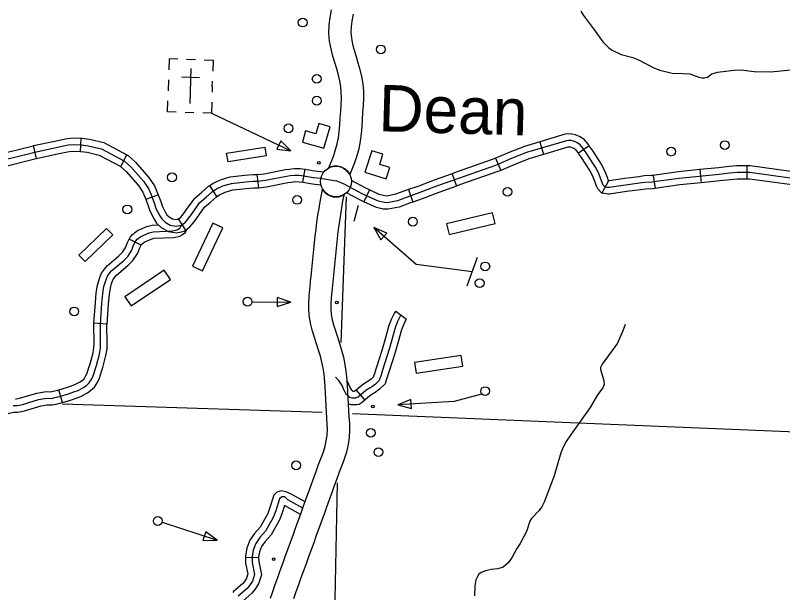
# Model space of a CAD drawing. Extents: x 653372 to 905732, y 627442 to 787275.
# Drawn here: x 856219 to 864892, y 675408 to 681934 of the extents above; entities that cross this region are included whole.
import ezdxf

# ---------------------------------------------------------------- set-up
doc = ezdxf.new("R2010")
doc.units = 0
for name, color, linetype in [('Level 10', 7, 'Continuous'), ('Level 24', 7, 'Continuous'), ('Level 32', 7, 'Continuous'), ('Level 35', 7, 'Continuous'), ('Level 45', 7, 'Continuous'), ('Level 5', 7, 'Continuous'), ('Level 56', 7, 'Continuous'), ('Level 57', 7, 'Continuous'), ('Level 58', 7, 'Continuous')]:
    doc.layers.add(name, color=color, linetype=linetype)

msp = doc.modelspace()

# ---------------------------------------------------------------- linework, layer by layer
at = {"layer": 'Level 10'}
for points in [[(859999.3, 680133), (859993.2, 680146.6), (859978.3, 680166.2), (859950.8, 680194.3), (859921.3, 680211.6), (859894.3, 680223.3), (859858, 680229.8), (859824.3, 680229.9), (859786.7, 680220.9), (859762.4, 680210.6), (859817.1, 680350.9), (859839.3, 680416.8), (859857.4, 680483.2), (859870.6, 680551.1), (859879.7, 680622.5), (859886.3, 680697.2), (859891.3, 680774.2), (859896.4, 680851.8), (859901.4, 680927), (859904.5, 680997.8), (859903.7, 681064.6), (859898, 681128.8), (859886.9, 681192.7), (859870.9, 681258.8), (859851.8, 681328), (859831, 681399.5), (859809.2, 681474.4), (859788.2, 681554.6), (859771.2, 681641.8), (859763.7, 681733.7), (859766, 681827), (859777.5, 681908.7), (859792.9, 681996.9)], [(860036.8, 681946.4), (860023.4, 681869.9), (860014.5, 681806.6), (860012.9, 681740.7), (860018.2, 681675.9), (860031, 681610), (860049.1, 681540.9), (860070, 681469.2), (860091.3, 681395.8), (860112, 681321.1), (860130.7, 681243.3), (860145, 681161.3), (860152.5, 681077.2), (860153.5, 680993.9), (860150, 680913.2), (860144.8, 680835.4), (860139.7, 680757.9), (860134.5, 680678.2), (860127.3, 680595.8), (860116.4, 680511.5), (860100, 680426.7), (860077.5, 680344.3), (860051.2, 680266), (859999.3, 680133)], [(859557, 678931.5), (859562.4, 678983.6), (859570.3, 679059.3), (859578.4, 679134.8), (859586, 679210.2), (859593.4, 679286.7), (859601.4, 679363.7), (859609.6, 679440.1), (859618, 679516.5), (859627.3, 679595.8), (859639.3, 679674.2), (859651.9, 679751.2), (859665.1, 679826.6), (859678.2, 679905.6), (859692.5, 679968.3), (859705.5, 679948.8), (859723.7, 679927.9), (859748.5, 679909.2), (859777.5, 679893.6), (859812.7, 679883.6), (859846.2, 679881.8), (859876.5, 679883.4), (859909.5, 679894.7), (859933.9, 679907.5)], [(859933.9, 679907.5), (859922.5, 679857.5), (859910.4, 679784.8), (859897.3, 679709.7), (859885.1, 679635.3), (859874.1, 679562.5), (859865.3, 679488.4), (859857.1, 679413.1), (859848.9, 679337.6), (859841.1, 679261.9), (859833.7, 679185.6), (859825.9, 679109), (859817.9, 679033.1), (859810, 678958), (859802.4, 678883.7), (859795.3, 678810.4), (859788.6, 678739.7), (859784.7, 678673.7), (859785, 678610.9), (859789.9, 678551.9), (859800.9, 678492.3), (859816.7, 678433.8), (859836.8, 678367.2), (859858.7, 678297.9), (859882.1, 678225.7), (859905.4, 678150.1), (859927.4, 678069.8), (859943, 677988.8), (859956.3, 677908.5), (859960.9, 677852.6), (859968.4, 677753.5), (859971.8, 677679.6), (859977.2, 677608.5), (859980.4, 677537), (859985.3, 677467.4), (859990.1, 677397.1), (859994.2, 677322.5), (859995.5, 677243.5), (859990.6, 677162.1), (859979.2, 677081.3), (859960.8, 676997), (859935.5, 676918.6), (859907.7, 676843.8), (859880.2, 676769.6), (859852.6, 676693.5), (859824.5, 676615.2), (859795.7, 676535.9), (859766.3, 676455.7), (859736.8, 676375.6), (859707.9, 676295.8), (859679.2, 676214.9), (859650, 676133.9), (859620.7, 676053), (859591.4, 675972.3), (859562.1, 675892), (859533.3, 675812.8), (859504.9, 675732.8), (859476.2, 675652.9), (859447.7, 675573.5), (859419.2, 675494.5), (859391.1, 675416.2), (859363.7, 675338.8)], [(859102.2, 675346.5), (859129.1, 675422.1), (859156.7, 675499.8), (859184.9, 675578.6), (859213.4, 675657.8), (859241.9, 675737.1), (859270.5, 675816.6), (859299, 675896.8), (859328.2, 675977.3), (859357.5, 676057.5), (859386.7, 676137.8), (859415.9, 676218.5), (859444.8, 676298.7), (859473.5, 676379.8), (859503, 676461.1), (859532.7, 676541.4), (859561.8, 676621.2), (859590.4, 676699.8), (859618.5, 676778), (859646.5, 676855.2), (859674.3, 676930.4), (859700.3, 677000.3), (859720.2, 677062), (859734, 677125.3), (859742.7, 677186.9), (859746.4, 677248.9), (859745.4, 677313.8), (859741.7, 677381.9), (859737, 677450.1), (859731.9, 677522.6), (859728.7, 677593.6), (859723.3, 677664.5), (859719.9, 677738.2), (859712.7, 677832.9), (859709, 677877.9), (859697.9, 677945), (859684.8, 678013.3), (859666.4, 678080.5), (859644.8, 678150.7), (859621.6, 678222), (859599, 678293.7), (859577.3, 678365.4), (859557.9, 678437.3), (859542.9, 678518.7), (859536.1, 678599.8), (859535.7, 678680.6), (859540.4, 678758.8), (859547.5, 678834.1), (859554.7, 678908.4), (859557, 678931.5)]]:
    msp.add_lwpolyline(points, dxfattribs=at)
at = {"layer": 'Level 24'}
msp.add_circle((859843, 680056.1), 174.2, dxfattribs=at)
at = {"layer": 'Level 32'}
for p, q in [((856955.1, 680395.7), (856961.5, 680544.9)), ((862146.8, 680504.8), (862189.5, 680361.6)), ((856457.3, 680315.3), (856425.8, 680461.3)), ((862706.7, 680460.7), (862582.9, 680377.1)), ((857411, 680224.4), (857480.8, 680356.5)), ((861646.9, 680318.6), (861705.4, 680181.1)), ((864485.5, 680231.6), (864485.7, 680082.2)), ((858972.8, 679985), (858952.2, 680133)), ((859469.1, 680046.4), (859493.8, 680193.7)), ((861155.4, 680144.1), (861206.2, 680003.6)), ((863428.6, 680125.3), (863451.8, 679977.8)), ((863954.5, 680189.6), (863969.5, 680041)), ((862923.3, 680063.4), (862849.8, 679922.5)), ((858496.9, 679885.8), (858415.7, 680011.1)), ((860220.2, 679962.3), (860156.8, 679827)), ((860662.6, 679964.2), (860711.3, 679823)), ((857693.3, 679854.2), (857833.6, 679905.4)), ((858146.1, 679507.3), (858064.9, 679633.1))]:
    msp.add_line(p, q, dxfattribs=at)
for points in [[(862706.7, 680460.7), (862698.6, 680472.6), (862653.8, 680527.2), (862601.8, 680562), (862550.5, 680584.2), (862510.3, 680591.9), (862468.4, 680593.9), (862435, 680590.6), (862146.8, 680504.8)], [(856011.7, 680280.7), (856438.1, 680387.5), (856662.5, 680435.9), (856815.3, 680469.5), (856875.9, 680473.9), (856968.2, 680469.9), (857043.6, 680460.1), (857192.2, 680424.7), (857451.9, 680287.3), (857525.7, 680222.7), (857666, 680060.6), (857726.1, 679970.9), (857750.1, 679916.3), (857791.2, 679803.6), (857808.6, 679751.1), (857851.3, 679666), (857873.8, 679632.4), (857911.9, 679594.9), (857970.1, 679563.4), (858041.6, 679551.9), (858096.7, 679563.5), (858140.6, 679596.9), (858180.3, 679644.3), (858208.3, 679683.8), (858301.9, 679816.3), (858376.4, 679878.1), (858446.6, 679942.2), (858491.2, 679971.1), (858563.9, 680004.9), (858663.8, 680033.2), (858820.4, 680052.3), (858908.5, 680058.3), (858960.5, 680058.7), (859044.9, 680070.5), (859284.4, 680116.5), (859325.2, 680122.9), (859373.5, 680129.1), (859432.1, 680128.4), (859588.2, 680102.1), (859669.5, 680092.6), (859844.5, 680064.1)], [(856425.8, 680461.3), (856646.6, 680508.9), (856804.5, 680543.6), (856874.8, 680548.6), (856961.5, 680544.9)], [(856961.5, 680544.9), (856974.6, 680544.4), (857057.1, 680533.7), (857218.7, 680495.1), (857480.8, 680356.5)], [(864976.4, 680094.5), (864520.4, 680157), (864376, 680156.8), (864293.4, 680150.3), (864173.1, 680136.6), (863721.9, 680091), (863463.1, 680055.1), (863416.5, 680047.8), (863335.1, 680044.7), (863275.3, 680035.6), (863117.4, 680015.2), (862932.8, 679988), (862906.7, 679989.6), (862886.4, 679992.6), (862864.3, 680016), (862857.2, 680031.4), (862842.1, 680073), (862810.8, 680153), (862776.9, 680216.9), (862740.7, 680274.3), (862686.5, 680357.2), (862638.7, 680427.9), (862603.1, 680471.2), (862565.9, 680496.2), (862528.4, 680512.4), (862501.5, 680517.5), (862470.2, 680519), (862449.4, 680517), (861998.2, 680382.6), (861836, 680317.9), (861645.1, 680236.7), (861226.3, 680090.3), (860979.9, 680001.2), (860792.6, 679930), (860648.1, 679880.2), (860536.8, 679838.9), (860425.2, 679816.2), (860387.5, 679817.6), (860324.1, 679833.2), (860304.3, 679840.4), (860140.4, 679917.1), (859937.2, 680026.2), (859884, 680050), (859844.5, 680064.1)], [(862146.8, 680504.8), (861973.6, 680453.2), (861807.5, 680386.9), (861646.9, 680318.6)], [(855910, 680326), (855991, 680352.5), (856421.1, 680460.3), (856425.8, 680461.3)], [(856457.3, 680315.3), (856678.4, 680363), (856826, 680395.4), (856877, 680399.1), (856955.1, 680395.7)], [(856955.1, 680395.7), (856961.8, 680395.4), (857030.1, 680386.6), (857165.6, 680354.2), (857411, 680224.4)], [(862582.9, 680377.1), (862578.8, 680383.2), (862552.4, 680415.3), (862530, 680430.3), (862506.3, 680440.6), (862492.7, 680443.2), (862472.1, 680444.2), (862463.9, 680443.4), (862189.5, 680361.6)], [(862925, 680063.3), (862912, 680099.3), (862878.8, 680184.2), (862841.6, 680254.4), (862803.5, 680314.7), (862748.7, 680398.5), (862706.7, 680460.7)], [(855956.4, 680184), (856032.4, 680208.9), (856455, 680314.8), (856457.3, 680315.3)], [(857480.8, 680356.5), (857494.5, 680349.2), (857578.8, 680275.5), (857725.5, 680106), (857791.9, 680007), (857819.4, 679944.2), (857833.6, 679905.4)], [(861646.9, 680318.6), (861618.1, 680306.3), (861201.3, 680160.7), (861155.4, 680144.1)], [(862189.5, 680361.6), (862022.7, 680312), (861864.4, 680248.8), (861705.4, 680181.1)], [(862914.4, 679914.3), (862899, 679915.2), (862849.8, 679922.5), (862801.7, 679973.5), (862788.1, 680002.9), (862772.2, 680046.7), (862742.9, 680121.8), (862712.3, 680179.4), (862677.8, 680233.9), (862624.3, 680315.8), (862582.9, 680377.1)], [(857409.3, 680225.3), (857472.6, 680169.9), (857606.6, 680015.2), (857660.4, 679934.9), (857680.7, 679888.5), (857693.3, 679854.2)], [(864485.5, 680231.6), (864373.1, 680231.5), (864286.2, 680224.6), (864165.1, 680210.9), (863954.5, 680189.6)], [(865014.4, 680165.7), (864985.2, 680168.6), (864525.4, 680231.6), (864485.5, 680231.6)], [(858415.7, 680011.1), (858454.9, 680036.6), (858537.9, 680075.1), (858649, 680106.6), (858813.4, 680126.7), (858905.7, 680133), (858955, 680133.4), (858952.2, 680133)], [(858952.2, 680133), (859032.7, 680144.2), (859271.5, 680190.1), (859314.7, 680196.9), (859369.3, 680203.8), (859438.8, 680203), (859493.8, 680193.7)], [(859493.8, 680193.7), (859598.8, 680176.1), (859705.8, 680163.5)], [(861155.4, 680144.1), (860953.9, 680071.2), (860767.2, 680000.3), (860662.6, 679964.2)], [(861705.4, 680181.1), (861672.1, 680167), (861251.3, 680019.9), (861206.2, 680003.6)], [(863428.6, 680125.3), (863409.2, 680122.2), (863328.1, 680119.2), (863264.9, 680109.5), (863107.2, 680089.2), (862929.6, 680063), (862923.3, 680063.4)], [(863954.5, 680189.6), (863713.1, 680165.2), (863452.1, 680129), (863428.6, 680125.3)], [(858972.8, 679985), (859057.1, 679996.8), (859297.2, 680043), (859335.7, 680049), (859377.8, 680054.4), (859425.4, 680053.8), (859469.1, 680046.4)], [(859469.1, 680046.4), (859577.7, 680028.2), (859673.2, 680016.9)], [(860220.2, 679962.3), (860173.9, 679983.9), (860016.8, 680068.3)], [(863969.5, 680041), (863730.8, 680016.9), (863474, 679981.3), (863451.8, 679977.8)], [(864485.7, 680082.2), (864379, 680082.1), (864300.5, 680075.9), (864181.1, 680062.3), (863969.5, 680041)], [(864999.4, 680017.1), (864967.5, 680020.3), (864515.3, 680082.3), (864485.7, 680082.2)], [(858064.9, 679633.1), (858088.7, 679651.2), (858121.1, 679690), (858147.3, 679726.9), (858246.6, 679867.5), (858327.4, 679934.5), (858400.8, 680001.5), (858415.7, 680011.1)], [(858496.9, 679885.8), (858527.4, 679905.5), (858590, 679934.7), (858678.6, 679959.8), (858827.5, 679978), (858911.3, 679983.7), (858965.9, 679984.1), (858972.8, 679985)], [(860662.6, 679964.2), (860623, 679950.5), (860516.2, 679910.9), (860419, 679891.1), (860397.9, 679891.9), (860345.8, 679904.8), (860332.9, 679909.4), (860220.2, 679962.3)], [(861206.2, 680003.6), (861005.8, 679931.2), (860818, 679859.8), (860711.3, 679823)], [(863451.8, 679977.8), (863423.7, 679973.3), (863342.2, 679970.3), (863285.7, 679961.6), (863127.6, 679941.2), (862936.1, 679913), (862914.4, 679914.3)], [(857833.6, 679905.4), (857861.8, 679828.1), (857877.8, 679779.7), (857915.9, 679703.6), (857931.6, 679680.3), (857956.7, 679655.6), (857994.5, 679635.1), (858039.7, 679627.8), (858064.9, 679633.1)], [(858146.1, 679507.3), (858192.5, 679542.5), (858239.5, 679598.7), (858269.2, 679640.7), (858357.2, 679765.1), (858425.5, 679821.8), (858492.4, 679882.9), (858496.9, 679885.8)], [(860156.8, 679827), (860106.9, 679850.4), (859961.5, 679928.4)], [(857693.3, 679854.2), (857720.7, 679779), (857739.4, 679722.5), (857786.6, 679628.3), (857816, 679584.4), (857867, 679534.3), (857945.7, 679491.7), (858043.4, 679475.9), (858128.6, 679493.9), (858146.1, 679507.3)], [(860711.3, 679823), (860673.3, 679809.9), (860557.3, 679766.8), (860431.3, 679741.2), (860377, 679743.2), (860302.3, 679761.7), (860275.6, 679771.3), (860156.8, 679827)]]:
    msp.add_lwpolyline(points, dxfattribs=at)
at = {"layer": 'Level 35'}
for points in [[(862609.1, 681982.9), (862640.3, 681930.7), (862755.6, 681782.7), (862828, 681674.9), (862862.3, 681631.7), (862928.2, 681567.1), (862965.6, 681538.8), (863065.4, 681492.9), (863198.1, 681456.6), (863254.5, 681434), (863437.2, 681342.4), (863505.5, 681315.7), (863644.1, 681279.4), (863765.3, 681278.1)], [(863765.3, 681278.1), (863843.7, 681271.3), (863943.6, 681235.3), (863980.2, 681226.9), (864009, 681226.6), (864040.9, 681235.3), (864092.9, 681271.6), (864117.8, 681281.4), (864154.7, 681290.9), (864344.6, 681314.9), (864424.1, 681319), (864570.9, 681300.5), (864758.5, 681296.6), (865092.5, 681328.9)], [(863112.9, 678438.5), (863086.4, 678367), (863023.3, 678227), (862851, 677989.5), (862834.8, 677954.7), (862832.5, 677930.8), (862871.9, 677805.7), (862874.5, 677760.8), (862861.1, 677722.1), (862800.7, 677642.7), (862717.8, 677502.2), (862501.1, 677198.3), (862445.7, 677116.1), (862414.3, 677060.5), (862385.8, 676990), (862310.5, 676728.5)], [(862310.5, 676728.5), (862247.5, 676572), (862198, 676431.8), (862173.8, 676384.6), (862140.7, 676336.7), (862053.8, 676247.3), (862035, 676214.9), (861995, 676097.4), (861925.8, 675961.7), (861887.5, 675905.9), (861835.1, 675808.6), (861791.7, 675747), (861733.7, 675695.8), (861671.5, 675676.6), (861598.8, 675669.6), (861534.7, 675655.4), (861483.5, 675633.9), (861458.1, 675615.7), (861442.5, 675590.2), (861425.6, 675553.7), (861410.9, 675486.3), (861409.8, 675371.7)]]:
    msp.add_lwpolyline(points, dxfattribs=at)
at = {"layer": 'Level 45'}
for p, q in [((857640.3, 679336.9), (857506.6, 679403.5)), ((860521.1, 678590.8), (860639.7, 678500)), ((857255.4, 678441.9), (857106.5, 678453)), ((856752.2, 677557.7), (856710.9, 677701.3)), ((860071.9, 677698.3), (860168.1, 677584)), ((858820.1, 675805.6), (858969.3, 675810.3))]:
    msp.add_line(p, q, dxfattribs=at)
for points in [[(856371.7, 677557.9), (856480.7, 677589.7), (856571.3, 677605.8), (856629.1, 677604.1), (856664.2, 677612.5), (856717.4, 677625.4), (856819.4, 677654.8), (856881, 677677.4), (856927.8, 677694.3), (856981.8, 677722.5), (856994, 677730.5), (857023.5, 677750.1), (857054.9, 677779), (857083.5, 677826.8), (857098.9, 677860.1), (857135.4, 677974.8), (857170.2, 678102.8), (857181.1, 678171.5), (857183.4, 678225.3), (857180.2, 678437.9), (857198, 678677), (857208.2, 678788.7), (857219.8, 678867.5), (857236.4, 678924.9), (857258.9, 678985.4), (857284.6, 679020.4), (857309.3, 679050.3), (857441, 679159.7), (857489.7, 679209.3), (857535.2, 679279.9), (857552.7, 679328.6), (857580.8, 679385.1), (857595.9, 679402.8), (857638, 679435.3), (857730.8, 679475.7), (857777.4, 679488.5), (857996.9, 679497), (858049.2, 679507.8), (858082, 679530.5), (858096.7, 679563.5)], [(857506.6, 679403.5), (857518, 679426.4), (857544, 679457.1), (857599.7, 679500.1), (857705.9, 679546.3), (857766, 679562.8), (857835.3, 679565.5)], [(858100, 679452.1), (858141.7, 679481), (858157.1, 679515.6)], [(857640.3, 679336.9), (857643.6, 679343.7), (857647.8, 679348.6), (857676.2, 679370.5), (857755.7, 679405.1), (857788.9, 679414.2), (858006, 679422.6), (858079.2, 679437.7), (858100, 679452.1)], [(857181.8, 678992.2), (857192.6, 679021.2), (857225.6, 679066.2), (857256.2, 679103.3), (857390.4, 679214.7), (857431.1, 679256.2), (857467.8, 679313.2), (857483.9, 679357.9), (857506.6, 679403.5)], [(857321.7, 678940.1), (857325.3, 678949.6), (857343.6, 678974.5), (857362.4, 678997.4), (857491.7, 679104.7), (857548.4, 679162.5), (857602.6, 679246.6), (857621.5, 679299.2), (857640.3, 679336.9)], [(857106.5, 678453), (857123.6, 678683.1), (857134, 678797.5), (857146.7, 678883.4), (857165.4, 678948.4), (857181.8, 678992.2)], [(857255.4, 678441.9), (857272.5, 678670.8), (857282.4, 678779.9), (857292.9, 678851.7), (857307.3, 678901.5), (857321.7, 678940.1)], [(860521.1, 678590.8), (860506.3, 678571.4), (860471.9, 678502.1), (860441.5, 678426.1), (860375.5, 678192.9), (860338, 678072.5)], [(860580.4, 678545.4), (860570, 678531.8), (860540.1, 678471.6), (860512.3, 678402), (860447.1, 678171.6), (860365.7, 677910.1), (860348.3, 677855.6), (860339.9, 677832.4), (860332.8, 677807.4)], [(860639.7, 678500), (860633.6, 678492.1), (860608.3, 678441.1), (860583.1, 678377.9), (860518.6, 678150.4), (860480.6, 678028.2)], [(857049.9, 677952.2), (857063.8, 677995.9), (857097.1, 678118.5), (857106.6, 678179), (857108.7, 678226.4), (857105.5, 678440.2), (857106.5, 678453)], [(857192.2, 677907), (857207.1, 677953.7), (857243.3, 678087.1), (857255.5, 678164), (857258.1, 678224.3), (857254.9, 678435.7), (857255.4, 678441.9)], [(860338, 678072.5), (860294.5, 677932.5), (860277.6, 677879.6), (860268.8, 677855.3), (860266.4, 677847), (860239.8, 677821.2), (860201.9, 677793.2), (860190, 677785.8), (860137.4, 677753.4), (860071.9, 677698.3)], [(856710.9, 677701.3), (856796.2, 677725.8), (856855.5, 677747.5), (856897.7, 677762.8), (856943.8, 677786.9), (856952.7, 677792.8), (856977.3, 677809.1), (856996.4, 677826.7), (857017.4, 677861.8), (857029.2, 677887.2), (857049.9, 677952.2)], [(860480.6, 678028.2), (860436.9, 677887.6), (860419, 677831.6), (860411.1, 677809.6), (860399.2, 677767.7), (860336.6, 677707), (860285.8, 677669.5), (860268.6, 677658.8), (860225.1, 677632), (860168.1, 677584)], [(856752.2, 677557.7), (856842.7, 677583.8), (856906.5, 677607.2), (856957.9, 677625.7), (857019.9, 677658.1), (857035.3, 677668.3), (857069.7, 677691.2), (857113.4, 677731.4), (857149.6, 677791.8), (857168.7, 677833), (857192.2, 677907)], [(860332.8, 677807.4), (860288.2, 677764.1), (860243.9, 677731.3), (860229.3, 677722.3), (860181.2, 677692.7), (860092.9, 677618.4), (860080.4, 677615.1), (860062.4, 677606.3), (860026.9, 677606.2), (859999.1, 677615.2), (859963.7, 677649.1), (859932.3, 677700.4), (859911.5, 677750.3), (859874.4, 677805.3), (859836.8, 677842.8)], [(860071.9, 677698.3), (860057.8, 677686.4), (860054.3, 677685.5), (860045, 677680.9), (860038.6, 677680.9), (860038.3, 677681), (860022.4, 677696.3), (859999, 677734.5), (859977.5, 677785.9), (859964.4, 677805.3)], [(856219.1, 677598.1), (856229.7, 677598.6), (856267.3, 677605.2), (856463.6, 677662.5), (856565.8, 677680.6), (856621.4, 677679), (856646.8, 677685.1), (856698.2, 677697.6), (856710.9, 677701.3)], [(856195.5, 677522.1), (856238.1, 677524.3), (856304.7, 677536), (856373.4, 677556.1)], [(856226.8, 677448.9), (856246.4, 677449.9), (856321.8, 677463.1), (856511.3, 677518.8), (856510.9, 677519.2), (856576.8, 677530.9), (856636.8, 677529.2), (856681.7, 677539.9), (856736.5, 677553.2), (856752.2, 677557.7)], [(860168.1, 677584), (860128.1, 677550.3), (860105.5, 677535.8), (860079.8, 677531.7), (860015.3, 677531.5), (859980, 677542.9)], [(855770.7, 677307.8), (855780.7, 677315.4), (855847.6, 677345.2), (855872.8, 677350.2), (855992.1, 677382.6), (856046.2, 677397.3), (856149.2, 677438.2), (856203.8, 677447.8), (856226.8, 677448.9)], [(859467.9, 676362.5), (859300.4, 676455.9), (859264.5, 676491.8), (859229.7, 676490.7), (859205.3, 676468.5), (859163.8, 676333), (859133.9, 676256.1), (859048.3, 676103.9), (858982.7, 676030.9), (858937.1, 675964.4), (858906.3, 675889.4), (858894.4, 675818), (858896.5, 675750.1), (858923.7, 675614.7), (858899.7, 675538.6), (858867.5, 675487.6), (858838.8, 675454.5), (858739, 675366.5)], [(859493.2, 676433.9), (859345.8, 676516), (859286.7, 676545.1), (859226.6, 676559.9), (859175.5, 676545), (859139.9, 676509.9), (859093.2, 676357.5), (859067.5, 676291.4)], [(859442.2, 676291.4), (859260.2, 676392.8), (859234.4, 676308.5), (859206.7, 676237.3)], [(859067.5, 676291.4), (859066.2, 676288.1), (858987.2, 676147.7), (858923.8, 676077.1), (858871.1, 676000), (858834, 675910), (858819.5, 675822.9), (858820.1, 675805.6)], [(859206.7, 676237.3), (859201.6, 676224.1), (859109.3, 676060.1), (859041.5, 675984.6), (859003.2, 675928.7), (858978.5, 675868.8), (858969.3, 675813), (858969.3, 675810.3)], [(858820.1, 675805.6), (858822.1, 675741.5), (858846.7, 675618.8), (858831.4, 675570.3), (858807.4, 675532.3), (858785.7, 675507.2), (858686.7, 675420), (858675.5, 675407.8)], [(858969.3, 675810.3), (858971, 675758.7), (859000.7, 675610.6), (858968.1, 675506.9), (858927.7, 675443), (858891.9, 675401.8), (858791.3, 675313.1), (858785.2, 675306.5)]]:
    msp.add_lwpolyline(points, dxfattribs=at)
at = {"layer": 'Level 5'}
for points in [[(859958, 679880.6), (859898.8, 678237.1)], [(859688.9, 677443.4), (856751, 677539.7)], [(865134.2, 677218.7), (860029.5, 677430.8)], [(859854.9, 676647.6), (859771.7, 672316.4)]]:
    msp.add_lwpolyline(points, dxfattribs=at)
at = {"layer": 'Level 56'}
for points in [[(858623, 680276.5), (858607.1, 680374.8), (859037.2, 680444.3), (859053, 680346)], [(857250.5, 679524.6), (857319.8, 679453), (857006.8, 679150), (856937.6, 679221.6)], [(860352, 679396.3), (860418.6, 679473), (860270.2, 679534.4)], [(859179.1, 678743.6), (859178.5, 678642), (859331.1, 678691.9)], [(860696.2, 677489.6), (860690.3, 677591), (860541.2, 677531.4)], [(858370.4, 676095.8), (858338.9, 675999.2), (858499.4, 676000.2)]]:
    msp.add_lwpolyline(points, close=True, dxfattribs=at)
for points in [[(860092.1, 679784), (860045.7, 679604.6)], [(861382.1, 679033.6), (860750.4, 679118.3), (860270.2, 679534.4)], [(861440.3, 679195.3), (861323.9, 678872)], [(858895, 678694.4), (859331.1, 678691.9)], [(861487.4, 677653.4), (861179.3, 677568.8), (860541.2, 677531.4)], [(857877.5, 676203.2), (858499.4, 676000.2)]]:
    msp.add_lwpolyline(points, dxfattribs=at)
for centre, radius in [((859467.3, 681852.2), 49.8), ((860350.3, 681548.8), 49.8), ((859625.7, 681216.4), 49.8), ((859625.8, 680969.3), 49.8), ((859306, 680656.6), 49.8), ((864238.6, 680467.3), 49.8), ((863632.3, 680393.7), 49.8), ((857990.1, 680102.6), 49.8), ((861781.4, 679939.3), 49.8), ((859403.5, 679847.4), 49.8), ((857484.6, 679740.2), 49.8), ((860712.6, 679601.1), 49.8), ((861530.5, 679095.7), 49.8), ((861467.1, 678906.4), 49.8), ((858844.1, 678697.4), 49.8), ((859852.8, 678687.5), 14.9), ((856884.9, 678587.1), 49.8), ((861528.8, 677686.6), 49.8), ((860259, 677512.6), 14.9), ((860236.6, 677214.2), 49.8), ((860323.1, 676996), 49.8), ((859392.8, 676847.6), 49.8), ((857828.8, 676218), 49.8), ((859139, 675787.3), 14.9)]:
    msp.add_circle(centre, radius, dxfattribs=at)
at = {"layer": 'Level 57'}
for p, q in [((858255.1, 681432.5), (858155.5, 681435.3)), ((858201.9, 681334.4), (858190.4, 680936.3)), ((857949.1, 681203.8), (857945.5, 681079.4)), ((858099.5, 681237.7), (858299.4, 681232)), ((858445, 681128.2), (858446.7, 681189.5)), ((858196.2, 681135.3), (858196.2, 681135.3)), ((858196.2, 681135.3), (858196.2, 681135.3)), ((858445, 681128.2), (858443.2, 681065.1)), ((858138.3, 680838.2), (858237.9, 680835.3)), ((861613.3, 679700.7), (861092.3, 679578.2)), ((861641.8, 679579.5), (861613.3, 679700.7)), ((858450.2, 679583.5), (858221.4, 679099.7)), ((858333.9, 679046.5), (858562.7, 679530.3)), ((858562.7, 679530.3), (858450.2, 679583.5)), ((861092.3, 679578.2), (861120.8, 679457.1)), ((861120.8, 679457.1), (861641.8, 679579.5)), ((858221.4, 679099.7), (858333.9, 679046.5)), ((857902.1, 679052.2), (857458.4, 678752.9)), ((857971.7, 678949), (857902.1, 679052.2)), ((857528, 678649.7), (857971.7, 678949)), ((857458.4, 678752.9), (857528, 678649.7)), ((861259.9, 678089.5), (860730.6, 678010.4)), ((861278.3, 677966.4), (861259.9, 678089.5)), ((860730.6, 678010.4), (860749, 677887.3)), ((860749, 677887.3), (861278.3, 677966.4))]:
    msp.add_line(p, q, dxfattribs=at)
for points in [[(858055.5, 681438.2), (857955.9, 681441.1), (857952.4, 681316.7)], [(858354, 681429.6), (858453.6, 681426.8), (858450, 681302.4)], [(858038.3, 680841.1), (857938.8, 680843.9), (857942.3, 680968.3)], [(858440, 680954), (858436.4, 680829.6), (858336.9, 680832.5)], [(858436.4, 680829.6), (859334.3, 680403.2)]]:
    msp.add_lwpolyline(points, dxfattribs=at)
msp.add_lwpolyline([(859218.5, 680514.4), (859174.9, 680422.6), (859334.3, 680403.2)], close=True, dxfattribs=at)
msp.add_circle((859650.4, 680267.8), 14.9, dxfattribs=at)
at = {"layer": 'Level 58'}
for points in [[(859707.5, 680431.1), (859776.5, 680674.5), (859648.1, 680710.9), (859615.5, 680595.7), (859500.5, 680628.3), (859464.2, 680500.1)], [(860170.8, 680161.7), (860412, 680085.7), (860452.1, 680212.9), (860338, 680248.9), (860373.9, 680362.9), (860246.8, 680402.9)]]:
    msp.add_lwpolyline(points, close=True, dxfattribs=at)

# ---------------------------------------------------------------- texts
at = {"layer": 'Level 24'}
msp.add_text('Dean', height=525.72, rotation=358.35182, dxfattribs=at).set_placement((860319.7, 680624.4))

doc.saveas('drawing.dxf')
